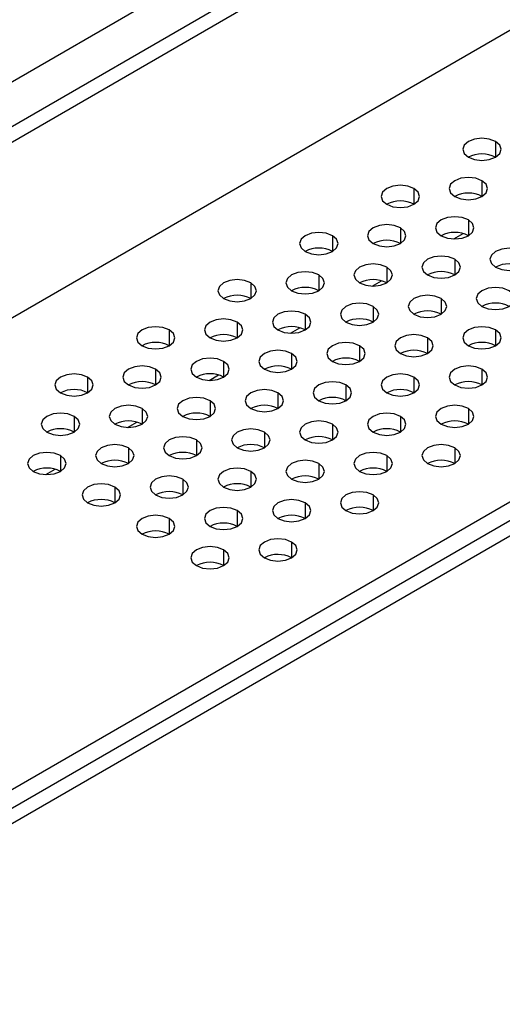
# Model space of a CAD drawing. Header units: millimetres. Extents: x 0 to 1118, y 0 to 864.
# Tile 289 of 304: x 1012.81 to 1017, y 685.04 to 693.56. Entities that reach past the tile are written whole.
import ezdxf

# ---------------------------------------------------------------- set-up
doc = ezdxf.new("R2010")
doc.units = ezdxf.units.MM

msp = doc.modelspace()

# ---------------------------------------------------------------- linework, layer by layer
at = {"color": 8, "linetype": 'Continuous', "lineweight": 25}
for p, q in [((1000.0472, 685.6968), (1037.7794, 707.4791)), ((1000.0472, 679.5676), (1036.5546, 700.6429)), ((1016.9383, 692.5094), (1016.9383, 692.3733)), ((1016.8204, 692.1692), (1016.8204, 692.0332)), ((1016.2312, 692.1012), (1016.2312, 691.9651)), ((1016.7026, 691.8291), (1016.7026, 691.693)), ((1015.5241, 691.693), (1015.5241, 691.5569)), ((1016.1133, 691.761), (1016.1133, 691.625)), ((1016.5847, 691.4889), (1016.5847, 691.3528)), ((1015.4062, 691.3528), (1015.4062, 691.2168)), ((1015.9955, 691.4209), (1015.9955, 691.2848)), ((1014.817, 691.2848), (1014.817, 691.1487)), ((1016.4669, 691.1487), (1016.4669, 691.0127)), ((1015.2884, 691.0127), (1015.2884, 690.8766)), ((1015.8776, 691.0807), (1015.8776, 690.9446)), ((1014.6991, 690.9446), (1014.6991, 690.8086)), ((1014.1098, 690.8766), (1014.1098, 690.7405)), ((1016.9383, 690.8766), (1016.9383, 690.7405)), ((1016.349, 690.8086), (1016.349, 690.6725)), ((1015.1705, 690.6725), (1015.1705, 690.5364)), ((1015.7598, 690.7405), (1015.7598, 690.6045)), ((1014.5812, 690.6045), (1014.5812, 690.4684)), ((1013.992, 690.5364), (1013.992, 690.4004)), ((1016.8204, 690.5364), (1016.8204, 690.4004)), ((1013.4027, 690.4684), (1013.4027, 690.3323)), ((1016.2312, 690.4684), (1016.2312, 690.3323)), ((1015.0527, 690.3323), (1015.0527, 690.1963)), ((1015.6419, 690.4004), (1015.6419, 690.2643)), ((1014.4634, 690.2643), (1014.4634, 690.1282)), ((1013.8741, 690.1963), (1013.8741, 690.0602)), ((1016.7026, 690.1963), (1016.7026, 690.0602)), ((1013.2849, 690.1282), (1013.2849, 689.9922)), ((1016.1133, 690.1282), (1016.1133, 689.9922)), ((1014.9348, 689.9922), (1014.9348, 689.8561)), ((1015.5241, 690.0602), (1015.5241, 689.9241)), ((1014.3455, 689.9241), (1014.3455, 689.7881)), ((1013.7563, 689.8561), (1013.7563, 689.72)), ((1016.5847, 689.8561), (1016.5847, 689.72)), ((1013.167, 689.7881), (1013.167, 689.652)), ((1015.9955, 689.7881), (1015.9955, 689.652)), ((1014.817, 689.652), (1014.817, 689.5159)), ((1015.4062, 689.72), (1015.4062, 689.584)), ((1014.2277, 689.584), (1014.2277, 689.4479)), ((1013.6384, 689.5159), (1013.6384, 689.3799)), ((1015.8776, 689.4479), (1015.8776, 689.3118)), ((1014.6991, 689.3118), (1014.6991, 689.1758)), ((1015.2884, 689.3799), (1015.2884, 689.2438)), ((1014.1098, 689.2438), (1014.1098, 689.1077)), ((1014.5812, 688.9716), (1014.5812, 688.8356)), ((1015.1705, 689.0397), (1015.1705, 688.9036))]:
    msp.add_line(p, q, dxfattribs=at)
at = {"color": 7, "linetype": 'Continuous', "lineweight": 25}
for p, q in [((1000.0472, 685.3099), (1032.6655, 704.1401)), ((1000.0472, 685.1738), (1032.7834, 704.072)), ((1033.0191, 702.6839), (1006.2258, 687.2165)), ((1000.0472, 679.4043), (1036.9909, 700.7315)), ((1037.1087, 700.6634), (1000.0472, 679.2682)), ((1016.5766, 691.6649), (1016.6573, 691.7116)), ((1015.8695, 691.2567), (1015.9502, 691.3034)), ((1015.1624, 690.8485), (1015.2431, 690.8951)), ((1014.4553, 690.4403), (1014.536, 690.4869)), ((1013.7482, 690.0321), (1013.8289, 690.0787)), ((1013.041, 689.6239), (1013.1218, 689.6705))]:
    msp.add_line(p, q, dxfattribs=at)
at = {"color": 7, "linetype": 'Continuous', "lineweight": 25, "flags": 128}
for points in [[(1016.9383, 692.5094), (1016.8842, 692.5303), (1016.8204, 692.5376), (1016.7566, 692.5303), (1016.7026, 692.5094), (1016.6664, 692.4782), (1016.6538, 692.4414), (1016.6664, 692.4046), (1016.7026, 692.3733)], [(1016.7026, 692.3733), (1016.7566, 692.3525), (1016.8204, 692.3452), (1016.8842, 692.3525), (1016.9383, 692.3733), (1016.9744, 692.4046), (1016.9871, 692.4414), (1016.9744, 692.4782), (1016.9383, 692.5094)], [(1016.2312, 692.1012), (1016.1771, 692.1221), (1016.1133, 692.1294), (1016.0495, 692.1221), (1015.9955, 692.1012), (1015.9593, 692.07), (1015.9466, 692.0332), (1015.9593, 691.9964), (1015.9955, 691.9651)], [(1016.8204, 692.1692), (1016.7664, 692.1901), (1016.7026, 692.1974), (1016.6388, 692.1901), (1016.5847, 692.1692), (1016.5486, 692.138), (1016.5359, 692.1012), (1016.5486, 692.0644), (1016.5847, 692.0332)], [(1016.5847, 692.0332), (1016.6388, 692.0123), (1016.7026, 692.005), (1016.7664, 692.0123), (1016.8204, 692.0332), (1016.8565, 692.0644), (1016.8692, 692.1012), (1016.8565, 692.138), (1016.8204, 692.1692)], [(1015.9955, 691.9651), (1016.0495, 691.9443), (1016.1133, 691.937), (1016.1771, 691.9443), (1016.2312, 691.9651), (1016.2673, 691.9964), (1016.28, 692.0332), (1016.2673, 692.07), (1016.2312, 692.1012)], [(1016.1133, 691.761), (1016.0592, 691.7819), (1015.9955, 691.7892), (1015.9317, 691.7819), (1015.8776, 691.761), (1015.8415, 691.7298), (1015.8288, 691.693), (1015.8415, 691.6562), (1015.8776, 691.625)], [(1016.7026, 691.8291), (1016.6485, 691.8499), (1016.5847, 691.8573), (1016.5209, 691.8499), (1016.4669, 691.8291), (1016.4307, 691.7979), (1016.4181, 691.761), (1016.4307, 691.7242), (1016.4669, 691.693)], [(1016.4669, 691.693), (1016.5209, 691.6722), (1016.5847, 691.6648), (1016.6485, 691.6722), (1016.7026, 691.693), (1016.7387, 691.7242), (1016.7514, 691.761), (1016.7387, 691.7979), (1016.7026, 691.8291)], [(1015.5241, 691.693), (1015.47, 691.7139), (1015.4062, 691.7212), (1015.3424, 691.7139), (1015.2884, 691.693), (1015.2522, 691.6618), (1015.2395, 691.625), (1015.2522, 691.5882), (1015.2884, 691.5569)], [(1015.2884, 691.5569), (1015.3424, 691.5361), (1015.4062, 691.5288), (1015.47, 691.5361), (1015.5241, 691.5569), (1015.5602, 691.5882), (1015.5729, 691.625), (1015.5602, 691.6618), (1015.5241, 691.693)], [(1015.8776, 691.625), (1015.9317, 691.6041), (1015.9955, 691.5968), (1016.0592, 691.6041), (1016.1133, 691.625), (1016.1494, 691.6562), (1016.1621, 691.693), (1016.1494, 691.7298), (1016.1133, 691.761)], [(1017.174, 691.5569), (1017.1199, 691.5778), (1017.0561, 691.5851), (1016.9923, 691.5778), (1016.9383, 691.5569), (1016.9021, 691.5257), (1016.8895, 691.4889), (1016.9021, 691.4521), (1016.9383, 691.4209)], [(1016.9383, 691.4209), (1016.9923, 691.4), (1017.0561, 691.3927), (1017.1199, 691.4), (1017.174, 691.4209), (1017.2101, 691.4521), (1017.2228, 691.4889), (1017.2101, 691.5257), (1017.174, 691.5569)], [(1015.9955, 691.4209), (1015.9414, 691.4417), (1015.8776, 691.4491), (1015.8138, 691.4417), (1015.7598, 691.4209), (1015.7236, 691.3897), (1015.7109, 691.3528), (1015.7236, 691.316), (1015.7598, 691.2848)], [(1016.5847, 691.4889), (1016.5306, 691.5098), (1016.4669, 691.5171), (1016.4031, 691.5098), (1016.349, 691.4889), (1016.3129, 691.4577), (1016.3002, 691.4209), (1016.3129, 691.3841), (1016.349, 691.3528)], [(1016.349, 691.3528), (1016.4031, 691.332), (1016.4669, 691.3247), (1016.5306, 691.332), (1016.5847, 691.3528), (1016.6208, 691.3841), (1016.6335, 691.4209), (1016.6208, 691.4577), (1016.5847, 691.4889)], [(1015.4062, 691.3528), (1015.3521, 691.3737), (1015.2884, 691.381), (1015.2246, 691.3737), (1015.1705, 691.3528), (1015.1344, 691.3216), (1015.1217, 691.2848), (1015.1344, 691.248), (1015.1705, 691.2168)], [(1015.1705, 691.2168), (1015.2246, 691.1959), (1015.2884, 691.1886), (1015.3521, 691.1959), (1015.4062, 691.2168), (1015.4423, 691.248), (1015.455, 691.2848), (1015.4423, 691.3216), (1015.4062, 691.3528)], [(1015.7598, 691.2848), (1015.8138, 691.2639), (1015.8776, 691.2566), (1015.9414, 691.2639), (1015.9955, 691.2848), (1016.0316, 691.316), (1016.0443, 691.3528), (1016.0316, 691.3897), (1015.9955, 691.4209)], [(1014.817, 691.2848), (1014.7629, 691.3057), (1014.6991, 691.313), (1014.6353, 691.3057), (1014.5812, 691.2848), (1014.5451, 691.2536), (1014.5324, 691.2168), (1014.5451, 691.18), (1014.5812, 691.1487)], [(1014.5812, 691.1487), (1014.6353, 691.1279), (1014.6991, 691.1206), (1014.7629, 691.1279), (1014.817, 691.1487), (1014.8531, 691.18), (1014.8658, 691.2168), (1014.8531, 691.2536), (1014.817, 691.2848)], [(1017.0561, 691.2168), (1017.0021, 691.2376), (1016.9383, 691.245), (1016.8745, 691.2376), (1016.8204, 691.2168), (1016.7843, 691.1856), (1016.7716, 691.1487), (1016.7843, 691.1119), (1016.8204, 691.0807)], [(1016.8204, 691.0807), (1016.8745, 691.0598), (1016.9383, 691.0525), (1017.0021, 691.0598), (1017.0561, 691.0807), (1017.0923, 691.1119), (1017.1049, 691.1487), (1017.0923, 691.1856), (1017.0561, 691.2168)], [(1015.8776, 691.0807), (1015.8235, 691.1016), (1015.7598, 691.1089), (1015.696, 691.1016), (1015.6419, 691.0807), (1015.6058, 691.0495), (1015.5931, 691.0127), (1015.6058, 690.9758), (1015.6419, 690.9446)], [(1016.4669, 691.1487), (1016.4128, 691.1696), (1016.349, 691.1769), (1016.2852, 691.1696), (1016.2312, 691.1487), (1016.195, 691.1175), (1016.1823, 691.0807), (1016.195, 691.0439), (1016.2312, 691.0127)], [(1016.2312, 691.0127), (1016.2852, 690.9918), (1016.349, 690.9845), (1016.4128, 690.9918), (1016.4669, 691.0127), (1016.503, 691.0439), (1016.5157, 691.0807), (1016.503, 691.1175), (1016.4669, 691.1487)], [(1015.2884, 691.0127), (1015.2343, 691.0335), (1015.1705, 691.0408), (1015.1067, 691.0335), (1015.0527, 691.0127), (1015.0165, 690.9815), (1015.0038, 690.9446), (1015.0165, 690.9078), (1015.0527, 690.8766)], [(1015.0527, 690.8766), (1015.1067, 690.8557), (1015.1705, 690.8484), (1015.2343, 690.8557), (1015.2884, 690.8766), (1015.3245, 690.9078), (1015.3372, 690.9446), (1015.3245, 690.9815), (1015.2884, 691.0127)], [(1015.6419, 690.9446), (1015.696, 690.9238), (1015.7598, 690.9165), (1015.8235, 690.9238), (1015.8776, 690.9446), (1015.9137, 690.9758), (1015.9264, 691.0127), (1015.9137, 691.0495), (1015.8776, 691.0807)], [(1014.6991, 690.9446), (1014.645, 690.9655), (1014.5812, 690.9728), (1014.5175, 690.9655), (1014.4634, 690.9446), (1014.4273, 690.9134), (1014.4146, 690.8766), (1014.4273, 690.8398), (1014.4634, 690.8086)], [(1014.4634, 690.8086), (1014.5175, 690.7877), (1014.5812, 690.7804), (1014.645, 690.7877), (1014.6991, 690.8086), (1014.7352, 690.8398), (1014.7479, 690.8766), (1014.7352, 690.9134), (1014.6991, 690.9446)], [(1014.1098, 690.8766), (1014.0558, 690.8975), (1013.992, 690.9048), (1013.9282, 690.8975), (1013.8741, 690.8766), (1013.838, 690.8454), (1013.8253, 690.8086), (1013.838, 690.7717), (1013.8741, 690.7405)], [(1013.8741, 690.7405), (1013.9282, 690.7197), (1013.992, 690.7124), (1014.0558, 690.7197), (1014.1098, 690.7405), (1014.146, 690.7717), (1014.1587, 690.8086), (1014.146, 690.8454), (1014.1098, 690.8766)], [(1016.9383, 690.8766), (1016.8842, 690.8975), (1016.8204, 690.9048), (1016.7566, 690.8975), (1016.7026, 690.8766), (1016.6664, 690.8454), (1016.6538, 690.8086), (1016.6664, 690.7717), (1016.7026, 690.7405)], [(1016.7026, 690.7405), (1016.7566, 690.7197), (1016.8204, 690.7124), (1016.8842, 690.7197), (1016.9383, 690.7405), (1016.9744, 690.7717), (1016.9871, 690.8086), (1016.9744, 690.8454), (1016.9383, 690.8766)], [(1015.7598, 690.7405), (1015.7057, 690.7614), (1015.6419, 690.7687), (1015.5781, 690.7614), (1015.5241, 690.7405), (1015.4879, 690.7093), (1015.4752, 690.6725), (1015.4879, 690.6357), (1015.5241, 690.6045)], [(1016.349, 690.8086), (1016.2949, 690.8294), (1016.2312, 690.8367), (1016.1674, 690.8294), (1016.1133, 690.8086), (1016.0772, 690.7774), (1016.0645, 690.7405), (1016.0772, 690.7037), (1016.1133, 690.6725)], [(1016.1133, 690.6725), (1016.1674, 690.6516), (1016.2312, 690.6443), (1016.2949, 690.6516), (1016.349, 690.6725), (1016.3851, 690.7037), (1016.3978, 690.7405), (1016.3851, 690.7774), (1016.349, 690.8086)], [(1015.1705, 690.6725), (1015.1164, 690.6934), (1015.0527, 690.7007), (1014.9889, 690.6934), (1014.9348, 690.6725), (1014.8987, 690.6413), (1014.886, 690.6045), (1014.8987, 690.5676), (1014.9348, 690.5364)], [(1014.9348, 690.5364), (1014.9889, 690.5156), (1015.0527, 690.5083), (1015.1164, 690.5156), (1015.1705, 690.5364), (1015.2066, 690.5676), (1015.2193, 690.6045), (1015.2066, 690.6413), (1015.1705, 690.6725)], [(1015.5241, 690.6045), (1015.5781, 690.5836), (1015.6419, 690.5763), (1015.7057, 690.5836), (1015.7598, 690.6045), (1015.7959, 690.6357), (1015.8086, 690.6725), (1015.7959, 690.7093), (1015.7598, 690.7405)], [(1014.5812, 690.6045), (1014.5272, 690.6253), (1014.4634, 690.6326), (1014.3996, 690.6253), (1014.3455, 690.6045), (1014.3094, 690.5733), (1014.2967, 690.5364), (1014.3094, 690.4996), (1014.3455, 690.4684)], [(1014.3455, 690.4684), (1014.3996, 690.4475), (1014.4634, 690.4402), (1014.5272, 690.4475), (1014.5812, 690.4684), (1014.6174, 690.4996), (1014.6301, 690.5364), (1014.6174, 690.5733), (1014.5812, 690.6045)], [(1013.4027, 690.4684), (1013.3487, 690.4893), (1013.2849, 690.4966), (1013.2211, 690.4893), (1013.167, 690.4684), (1013.1309, 690.4372), (1013.1182, 690.4004), (1013.1309, 690.3635), (1013.167, 690.3323)], [(1013.992, 690.5364), (1013.9379, 690.5573), (1013.8741, 690.5646), (1013.8104, 690.5573), (1013.7563, 690.5364), (1013.7202, 690.5052), (1013.7075, 690.4684), (1013.7202, 690.4316), (1013.7563, 690.4004)], [(1013.7563, 690.4004), (1013.8104, 690.3795), (1013.8741, 690.3722), (1013.9379, 690.3795), (1013.992, 690.4004), (1014.0281, 690.4316), (1014.0408, 690.4684), (1014.0281, 690.5052), (1013.992, 690.5364)], [(1016.2312, 690.4684), (1016.1771, 690.4893), (1016.1133, 690.4966), (1016.0495, 690.4893), (1015.9955, 690.4684), (1015.9593, 690.4372), (1015.9466, 690.4004), (1015.9593, 690.3635), (1015.9955, 690.3323)], [(1016.8204, 690.5364), (1016.7664, 690.5573), (1016.7026, 690.5646), (1016.6388, 690.5573), (1016.5847, 690.5364), (1016.5486, 690.5052), (1016.5359, 690.4684), (1016.5486, 690.4316), (1016.5847, 690.4004)], [(1016.5847, 690.4004), (1016.6388, 690.3795), (1016.7026, 690.3722), (1016.7664, 690.3795), (1016.8204, 690.4004), (1016.8565, 690.4316), (1016.8692, 690.4684), (1016.8565, 690.5052), (1016.8204, 690.5364)], [(1013.167, 690.3323), (1013.2211, 690.3115), (1013.2849, 690.3041), (1013.3487, 690.3115), (1013.4027, 690.3323), (1013.4389, 690.3635), (1013.4516, 690.4004), (1013.4389, 690.4372), (1013.4027, 690.4684)], [(1015.6419, 690.4004), (1015.5878, 690.4212), (1015.5241, 690.4285), (1015.4603, 690.4212), (1015.4062, 690.4004), (1015.3701, 690.3691), (1015.3574, 690.3323), (1015.3701, 690.2955), (1015.4062, 690.2643)], [(1015.9955, 690.3323), (1016.0495, 690.3115), (1016.1133, 690.3041), (1016.1771, 690.3115), (1016.2312, 690.3323), (1016.2673, 690.3635), (1016.28, 690.4004), (1016.2673, 690.4372), (1016.2312, 690.4684)], [(1015.0527, 690.3323), (1014.9986, 690.3532), (1014.9348, 690.3605), (1014.871, 690.3532), (1014.817, 690.3323), (1014.7808, 690.3011), (1014.7681, 690.2643), (1014.7808, 690.2275), (1014.817, 690.1963)], [(1014.817, 690.1963), (1014.871, 690.1754), (1014.9348, 690.1681), (1014.9986, 690.1754), (1015.0527, 690.1963), (1015.0888, 690.2275), (1015.1015, 690.2643), (1015.0888, 690.3011), (1015.0527, 690.3323)], [(1015.4062, 690.2643), (1015.4603, 690.2434), (1015.5241, 690.2361), (1015.5878, 690.2434), (1015.6419, 690.2643), (1015.678, 690.2955), (1015.6907, 690.3323), (1015.678, 690.3691), (1015.6419, 690.4004)], [(1014.4634, 690.2643), (1014.4093, 690.2852), (1014.3455, 690.2925), (1014.2818, 690.2852), (1014.2277, 690.2643), (1014.1916, 690.2331), (1014.1789, 690.1963), (1014.1916, 690.1594), (1014.2277, 690.1282)], [(1014.2277, 690.1282), (1014.2818, 690.1074), (1014.3455, 690.1), (1014.4093, 690.1074), (1014.4634, 690.1282), (1014.4995, 690.1594), (1014.5122, 690.1963), (1014.4995, 690.2331), (1014.4634, 690.2643)], [(1013.2849, 690.1282), (1013.2308, 690.1491), (1013.167, 690.1564), (1013.1033, 690.1491), (1013.0492, 690.1282), (1013.0131, 690.097), (1013.0004, 690.0602), (1013.0131, 690.0234), (1013.0492, 689.9922)], [(1013.8741, 690.1963), (1013.8201, 690.2171), (1013.7563, 690.2244), (1013.6925, 690.2171), (1013.6384, 690.1963), (1013.6023, 690.165), (1013.5896, 690.1282), (1013.6023, 690.0914), (1013.6384, 690.0602)], [(1013.6384, 690.0602), (1013.6925, 690.0393), (1013.7563, 690.032), (1013.8201, 690.0393), (1013.8741, 690.0602), (1013.9103, 690.0914), (1013.923, 690.1282), (1013.9103, 690.165), (1013.8741, 690.1963)], [(1016.1133, 690.1282), (1016.0592, 690.1491), (1015.9955, 690.1564), (1015.9317, 690.1491), (1015.8776, 690.1282), (1015.8415, 690.097), (1015.8288, 690.0602), (1015.8415, 690.0234), (1015.8776, 689.9922)], [(1016.7026, 690.1963), (1016.6485, 690.2171), (1016.5847, 690.2244), (1016.5209, 690.2171), (1016.4669, 690.1963), (1016.4307, 690.165), (1016.4181, 690.1282), (1016.4307, 690.0914), (1016.4669, 690.0602)], [(1016.4669, 690.0602), (1016.5209, 690.0393), (1016.5847, 690.032), (1016.6485, 690.0393), (1016.7026, 690.0602), (1016.7387, 690.0914), (1016.7514, 690.1282), (1016.7387, 690.165), (1016.7026, 690.1963)], [(1013.0492, 689.9922), (1013.1033, 689.9713), (1013.167, 689.964), (1013.2308, 689.9713), (1013.2849, 689.9922), (1013.321, 690.0234), (1013.3337, 690.0602), (1013.321, 690.097), (1013.2849, 690.1282)], [(1015.5241, 690.0602), (1015.47, 690.081), (1015.4062, 690.0884), (1015.3424, 690.081), (1015.2884, 690.0602), (1015.2522, 690.029), (1015.2395, 689.9922), (1015.2522, 689.9553), (1015.2884, 689.9241)], [(1015.8776, 689.9922), (1015.9317, 689.9713), (1015.9955, 689.964), (1016.0592, 689.9713), (1016.1133, 689.9922), (1016.1494, 690.0234), (1016.1621, 690.0602), (1016.1494, 690.097), (1016.1133, 690.1282)], [(1014.9348, 689.9922), (1014.8807, 690.013), (1014.817, 690.0203), (1014.7532, 690.013), (1014.6991, 689.9922), (1014.663, 689.9609), (1014.6503, 689.9241), (1014.663, 689.8873), (1014.6991, 689.8561)], [(1014.6991, 689.8561), (1014.7532, 689.8352), (1014.817, 689.8279), (1014.8807, 689.8352), (1014.9348, 689.8561), (1014.9709, 689.8873), (1014.9836, 689.9241), (1014.9709, 689.9609), (1014.9348, 689.9922)], [(1015.2884, 689.9241), (1015.3424, 689.9033), (1015.4062, 689.8959), (1015.47, 689.9033), (1015.5241, 689.9241), (1015.5602, 689.9553), (1015.5729, 689.9922), (1015.5602, 690.029), (1015.5241, 690.0602)], [(1014.3455, 689.9241), (1014.2915, 689.945), (1014.2277, 689.9523), (1014.1639, 689.945), (1014.1098, 689.9241), (1014.0737, 689.8929), (1014.061, 689.8561), (1014.0737, 689.8193), (1014.1098, 689.7881)], [(1014.1098, 689.7881), (1014.1639, 689.7672), (1014.2277, 689.7599), (1014.2915, 689.7672), (1014.3455, 689.7881), (1014.3817, 689.8193), (1014.3944, 689.8561), (1014.3817, 689.8929), (1014.3455, 689.9241)], [(1013.167, 689.7881), (1013.113, 689.8089), (1013.0492, 689.8162), (1012.9854, 689.8089), (1012.9313, 689.7881), (1012.8952, 689.7568), (1012.8825, 689.72), (1012.8952, 689.6832), (1012.9313, 689.652)], [(1013.7563, 689.8561), (1013.7022, 689.8769), (1013.6384, 689.8843), (1013.5747, 689.8769), (1013.5206, 689.8561), (1013.4845, 689.8249), (1013.4718, 689.7881), (1013.4845, 689.7512), (1013.5206, 689.72)], [(1013.5206, 689.72), (1013.5747, 689.6992), (1013.6384, 689.6918), (1013.7022, 689.6992), (1013.7563, 689.72), (1013.7924, 689.7512), (1013.8051, 689.7881), (1013.7924, 689.8249), (1013.7563, 689.8561)], [(1015.9955, 689.7881), (1015.9414, 689.8089), (1015.8776, 689.8162), (1015.8138, 689.8089), (1015.7598, 689.7881), (1015.7236, 689.7568), (1015.7109, 689.72), (1015.7236, 689.6832), (1015.7598, 689.652)], [(1016.5847, 689.8561), (1016.5306, 689.8769), (1016.4669, 689.8843), (1016.4031, 689.8769), (1016.349, 689.8561), (1016.3129, 689.8249), (1016.3002, 689.7881), (1016.3129, 689.7512), (1016.349, 689.72)], [(1016.349, 689.72), (1016.4031, 689.6992), (1016.4669, 689.6918), (1016.5306, 689.6992), (1016.5847, 689.72), (1016.6208, 689.7512), (1016.6335, 689.7881), (1016.6208, 689.8249), (1016.5847, 689.8561)], [(1012.9313, 689.652), (1012.9854, 689.6311), (1013.0492, 689.6238), (1013.113, 689.6311), (1013.167, 689.652), (1013.2032, 689.6832), (1013.2159, 689.72), (1013.2032, 689.7568), (1013.167, 689.7881)], [(1015.4062, 689.72), (1015.3521, 689.7409), (1015.2884, 689.7482), (1015.2246, 689.7409), (1015.1705, 689.72), (1015.1344, 689.6888), (1015.1217, 689.652), (1015.1344, 689.6152), (1015.1705, 689.584)], [(1015.7598, 689.652), (1015.8138, 689.6311), (1015.8776, 689.6238), (1015.9414, 689.6311), (1015.9955, 689.652), (1016.0316, 689.6832), (1016.0443, 689.72), (1016.0316, 689.7568), (1015.9955, 689.7881)], [(1014.817, 689.652), (1014.7629, 689.6728), (1014.6991, 689.6802), (1014.6353, 689.6728), (1014.5812, 689.652), (1014.5451, 689.6208), (1014.5324, 689.584), (1014.5451, 689.5471), (1014.5812, 689.5159)], [(1014.5812, 689.5159), (1014.6353, 689.4951), (1014.6991, 689.4877), (1014.7629, 689.4951), (1014.817, 689.5159), (1014.8531, 689.5471), (1014.8658, 689.584), (1014.8531, 689.6208), (1014.817, 689.652)], [(1015.1705, 689.584), (1015.2246, 689.5631), (1015.2884, 689.5558), (1015.3521, 689.5631), (1015.4062, 689.584), (1015.4423, 689.6152), (1015.455, 689.652), (1015.4423, 689.6888), (1015.4062, 689.72)], [(1014.2277, 689.584), (1014.1736, 689.6048), (1014.1098, 689.6121), (1014.0461, 689.6048), (1013.992, 689.584), (1013.9559, 689.5527), (1013.9432, 689.5159), (1013.9559, 689.4791), (1013.992, 689.4479)], [(1013.992, 689.4479), (1014.0461, 689.427), (1014.1098, 689.4197), (1014.1736, 689.427), (1014.2277, 689.4479), (1014.2638, 689.4791), (1014.2765, 689.5159), (1014.2638, 689.5527), (1014.2277, 689.584)], [(1013.6384, 689.5159), (1013.5844, 689.5368), (1013.5206, 689.5441), (1013.4568, 689.5368), (1013.4027, 689.5159), (1013.3666, 689.4847), (1013.3539, 689.4479), (1013.3666, 689.4111), (1013.4027, 689.3799)], [(1013.4027, 689.3799), (1013.4568, 689.359), (1013.5206, 689.3517), (1013.5844, 689.359), (1013.6384, 689.3799), (1013.6746, 689.4111), (1013.6873, 689.4479), (1013.6746, 689.4847), (1013.6384, 689.5159)], [(1015.8776, 689.4479), (1015.8235, 689.4687), (1015.7598, 689.4761), (1015.696, 689.4687), (1015.6419, 689.4479), (1015.6058, 689.4167), (1015.5931, 689.3799), (1015.6058, 689.343), (1015.6419, 689.3118)], [(1015.2884, 689.3799), (1015.2343, 689.4007), (1015.1705, 689.408), (1015.1067, 689.4007), (1015.0527, 689.3799), (1015.0165, 689.3486), (1015.0038, 689.3118), (1015.0165, 689.275), (1015.0527, 689.2438)], [(1015.6419, 689.3118), (1015.696, 689.291), (1015.7598, 689.2836), (1015.8235, 689.291), (1015.8776, 689.3118), (1015.9137, 689.343), (1015.9264, 689.3799), (1015.9137, 689.4167), (1015.8776, 689.4479)], [(1014.6991, 689.3118), (1014.645, 689.3327), (1014.5812, 689.34), (1014.5175, 689.3327), (1014.4634, 689.3118), (1014.4273, 689.2806), (1014.4146, 689.2438), (1014.4273, 689.207), (1014.4634, 689.1758)], [(1014.4634, 689.1758), (1014.5175, 689.1549), (1014.5812, 689.1476), (1014.645, 689.1549), (1014.6991, 689.1758), (1014.7352, 689.207), (1014.7479, 689.2438), (1014.7352, 689.2806), (1014.6991, 689.3118)], [(1015.0527, 689.2438), (1015.1067, 689.2229), (1015.1705, 689.2156), (1015.2343, 689.2229), (1015.2884, 689.2438), (1015.3245, 689.275), (1015.3372, 689.3118), (1015.3245, 689.3486), (1015.2884, 689.3799)], [(1014.1098, 689.2438), (1014.0558, 689.2646), (1013.992, 689.272), (1013.9282, 689.2646), (1013.8741, 689.2438), (1013.838, 689.2126), (1013.8253, 689.1758), (1013.838, 689.1389), (1013.8741, 689.1077)], [(1013.8741, 689.1077), (1013.9282, 689.0869), (1013.992, 689.0795), (1014.0558, 689.0869), (1014.1098, 689.1077), (1014.146, 689.1389), (1014.1587, 689.1758), (1014.146, 689.2126), (1014.1098, 689.2438)], [(1015.1705, 689.0397), (1015.1164, 689.0605), (1015.0527, 689.0679), (1014.9889, 689.0605), (1014.9348, 689.0397), (1014.8987, 689.0085), (1014.886, 688.9716), (1014.8987, 688.9348), (1014.9348, 688.9036)], [(1014.5812, 688.9716), (1014.5272, 688.9925), (1014.4634, 688.9998), (1014.3996, 688.9925), (1014.3455, 688.9716), (1014.3094, 688.9404), (1014.2967, 688.9036), (1014.3094, 688.8668), (1014.3455, 688.8356)], [(1014.3455, 688.8356), (1014.3996, 688.8147), (1014.4634, 688.8074), (1014.5272, 688.8147), (1014.5812, 688.8356), (1014.6174, 688.8668), (1014.6301, 688.9036), (1014.6174, 688.9404), (1014.5812, 688.9716)], [(1014.9348, 688.9036), (1014.9889, 688.8828), (1015.0527, 688.8754), (1015.1164, 688.8828), (1015.1705, 688.9036), (1015.2066, 688.9348), (1015.2193, 688.9716), (1015.2066, 689.0085), (1015.1705, 689.0397)]]:
    msp.add_lwpolyline(points, dxfattribs=at)
at = {"color": 7, "linetype": 'Continuous', "lineweight": 25}
for centre in [(1016.8204, 692.1459), (1016.7026, 691.8057), (1016.1133, 691.7377), (1016.5847, 691.4655), (1015.9955, 691.3975), (1015.4062, 691.3295), (1017.0561, 691.1934), (1016.4669, 691.1254), (1015.8776, 691.0573), (1015.2884, 690.9893), (1014.6991, 690.9213), (1016.9383, 690.8532), (1016.349, 690.7852), (1015.7598, 690.7172), (1014.5812, 690.5811), (1015.1705, 690.6491), (1013.992, 690.5131), (1016.8204, 690.5131), (1016.2312, 690.445), (1015.6419, 690.377), (1014.4634, 690.2409), (1015.0527, 690.309), (1013.8741, 690.1729), (1016.7026, 690.1729), (1013.2849, 690.1048), (1016.1133, 690.1048), (1015.5241, 690.0368), (1014.3455, 689.9007), (1014.9348, 689.9688), (1013.7563, 689.8327), (1016.5847, 689.8327), (1013.167, 689.7647), (1015.9955, 689.7647), (1015.4062, 689.6966), (1014.2277, 689.5606), (1014.817, 689.6286), (1013.6384, 689.4925), (1016.4669, 689.4925), (1013.0492, 689.4245), (1015.8776, 689.4245), (1015.2884, 689.3565), (1014.1098, 689.2204), (1014.6991, 689.2884), (1013.5206, 689.1524), (1015.7598, 689.0843), (1015.1705, 689.0163), (1013.992, 688.8802), (1014.5812, 688.9483), (1015.0527, 688.6761), (1014.4634, 688.6081)]:
    msp.add_arc(centre, 0.2562, 62.61002, 117.3846, dxfattribs=at)

doc.saveas('drawing.dxf')
